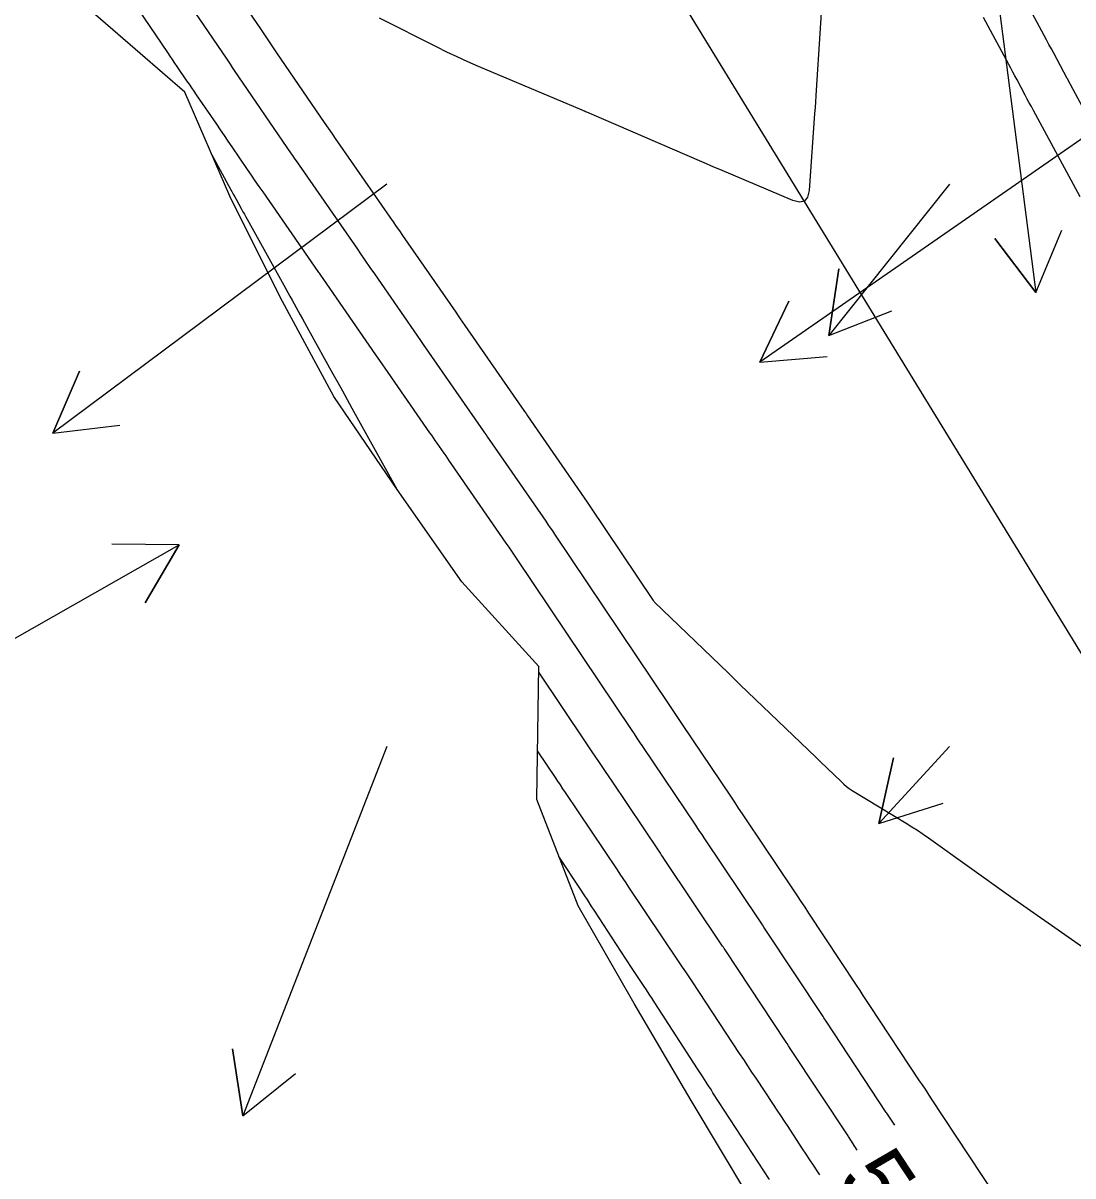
# Model space of a CAD drawing. Extents: x 954385 to 988206, y 1868364 to 1924553.
# Drawn here: x 956274.8 to 956368.1, y 1922130.7 to 1922233.3 of the extents above; entities that cross this region are included whole.
import ezdxf

# ---------------------------------------------------------------- set-up
doc = ezdxf.new("R2010")
doc.units = 0
for name, color, linetype in [('Default', 7, 'Continuous'), ('Ex_Contour Labels', 7, 'Continuous'), ('Ex_Major Contours', 7, 'Continuous'), ('Ex_Minor Contours', 7, 'Continuous'), ('Perimeter', 7, 'Continuous'), ('Slopes', 7, 'Continuous')]:
    doc.layers.add(name, color=color, linetype=linetype)

msp = doc.modelspace()

# ---------------------------------------------------------------- linework, layer by layer
at = {"layer": 'Default'}
msp.add_line((957221.14, 1920784.24), (956045.8, 1922705.18), dxfattribs=at)
at = {"layer": 'Ex_Major Contours'}
msp.add_lwpolyline([(956348.94, 1922133.03), (956348.15, 1922134.24), (956348.12, 1922134.28), (956342.97, 1922142.07), (956342.83, 1922142.29), (956342.69, 1922142.5), (956342.62, 1922142.61), (956342.55, 1922142.71), (956337.25, 1922150.75), (956337.18, 1922150.85), (956337.11, 1922150.96), (956337.04, 1922151.06), (956336.97, 1922151.17), (956331.75, 1922158.95), (956331.65, 1922159.11), (956331.54, 1922159.27), (956331.43, 1922159.44), (956331.32, 1922159.6), (956327.14, 1922165.83), (956326.55, 1922166.71), (956325.96, 1922167.58), (956325.37, 1922168.46), (956324.78, 1922169.34), (956320.63, 1922175.53), (956320.63, 1922175.54), (956320.63, 1922175.54)], dxfattribs=at)
at = {"layer": 'Ex_Minor Contours'}
for points in [[(956291.56, 1922239.09), (956295.88, 1922232.74), (956296.24, 1922232.21), (956296.6, 1922231.68), (956296.96, 1922231.16), (956297.32, 1922230.63), (956301.55, 1922224.43), (956301.9, 1922223.92), (956302.25, 1922223.42), (956302.59, 1922222.91), (956302.94, 1922222.41), (956307.39, 1922215.99), (956307.67, 1922215.58), (956307.95, 1922215.18), (956308.23, 1922214.78), (956308.51, 1922214.38), (956313.24, 1922207.54), (956313.45, 1922207.24), (956313.65, 1922206.95), (956313.85, 1922206.65), (956314.06, 1922206.36), (956319.1, 1922199.09), (956319.23, 1922198.9), (956319.36, 1922198.72), (956319.49, 1922198.53), (956319.62, 1922198.34), (956324.94, 1922190.64), (956324.99, 1922190.56), (956325.05, 1922190.47), (956325.1, 1922190.39), (956325.16, 1922190.31), (956330.78, 1922181.92), (956330.81, 1922181.88), (956330.84, 1922181.84), (956330.87, 1922181.81), (956330.91, 1922181.77), (956337.45, 1922175.46), (956337.72, 1922175.2), (956337.99, 1922174.94), (956338.26, 1922174.68), (956338.53, 1922174.42), (956345.26, 1922167.97), (956345.35, 1922167.87), (956345.45, 1922167.78), (956345.54, 1922167.69), (956345.63, 1922167.6), (956347.52, 1922165.77), (956347.75, 1922165.56), (956347.99, 1922165.37), (956348.23, 1922165.19), (956348.49, 1922165.02), (956353.29, 1922162.1), (956353.8, 1922161.79), (956354.3, 1922161.47), (956354.79, 1922161.13), (956355.28, 1922160.79), (956362.57, 1922155.59), (956362.86, 1922155.38), (956363.16, 1922155.17), (956363.45, 1922154.96), (956363.75, 1922154.76), (956370.45, 1922150.06)], [(956345.94, 1922237.42), (956345.29, 1922227.31), (956345.25, 1922226.79), (956345.22, 1922226.26), (956345.18, 1922225.74), (956345.14, 1922225.21), (956344.65, 1922218.38), (956344.52, 1922217.77), (956344.24, 1922217.42), (956343.79, 1922217.33), (956343.2, 1922217.49), (956336.72, 1922220.23), (956336.32, 1922220.4), (956335.92, 1922220.57), (956335.52, 1922220.75), (956335.12, 1922220.92), (956324.89, 1922225.34), (956324.79, 1922225.38), (956324.69, 1922225.42), (956324.59, 1922225.46), (956324.49, 1922225.51), (956315.27, 1922229.41), (956314.32, 1922229.83), (956313.38, 1922230.25), (956312.45, 1922230.69), (956311.53, 1922231.15), (956306.46, 1922233.7)], [(956288.08, 1922237.1), (956292.82, 1922230.14), (956293, 1922229.87), (956293.19, 1922229.6), (956293.38, 1922229.32), (956293.56, 1922229.05), (956298.62, 1922221.64), (956298.73, 1922221.48), (956298.83, 1922221.33), (956298.94, 1922221.17), (956299.05, 1922221.01), (956304.5, 1922213.15), (956304.56, 1922213.07), (956304.73, 1922212.82), (956305.62, 1922211.53), (956306.02, 1922210.96), (956310.12, 1922205.03), (956310.18, 1922204.94), (956310.24, 1922204.86), (956310.3, 1922204.77), (956310.36, 1922204.69), (956315.68, 1922197.01), (956315.81, 1922196.82), (956315.95, 1922196.63), (956316.08, 1922196.44), (956316.21, 1922196.24), (956321.24, 1922188.96), (956321.44, 1922188.67), (956321.63, 1922188.38), (956321.83, 1922188.09), (956322.03, 1922187.8), (956332.18, 1922172.65), (956332.48, 1922172.21), (956332.78, 1922171.76), (956333.08, 1922171.31), (956333.38, 1922170.87), (956337.66, 1922164.5), (956338.01, 1922163.97), (956338.36, 1922163.45), (956338.71, 1922162.92), (956339.06, 1922162.4), (956343.24, 1922156.16), (956343.59, 1922155.65), (956343.93, 1922155.13), (956344.27, 1922154.62), (956344.61, 1922154.1), (956348.85, 1922147.68), (956349.15, 1922147.23), (956349.44, 1922146.78), (956349.74, 1922146.33), (956350.03, 1922145.89), (956354.45, 1922139.2), (956354.7, 1922138.82), (956354.96, 1922138.43), (956355.21, 1922138.05), (956355.46, 1922137.66), (956365.68, 1922122.19)], [(956372.23, 1922219.75), (956367.69, 1922228.18), (956367.65, 1922228.26), (956367.6, 1922228.34), (956366.4, 1922230.59), (956366.19, 1922230.98), (956365.98, 1922231.37), (956365.77, 1922231.76), (956365.56, 1922232.15), (956363.71, 1922235.61)], [(956352.28, 1922135.23), (956351.57, 1922136.31), (956351.52, 1922136.38), (956346.16, 1922144.49), (956346.1, 1922144.59), (956346.03, 1922144.69), (956345.96, 1922144.8), (956345.89, 1922144.9), (956340.76, 1922152.68), (956340.64, 1922152.86), (956340.52, 1922153.05), (956340.4, 1922153.23), (956340.27, 1922153.41), (956335.32, 1922160.81), (956335.14, 1922161.08), (956334.95, 1922161.36), (956334.76, 1922161.64), (956334.58, 1922161.92), (956329.88, 1922168.92), (956329.62, 1922169.3), (956329.37, 1922169.67), (956329.12, 1922170.05), (956328.87, 1922170.42), (956318.7, 1922185.58), (956318.46, 1922185.94), (956318.22, 1922186.3), (956317.98, 1922186.65), (956317.73, 1922187.01), (956312.85, 1922194.08), (956312.69, 1922194.31), (956312.53, 1922194.54), (956312.38, 1922194.77), (956312.22, 1922195), (956311.58, 1922195.91), (956311.42, 1922196.14), (956311.27, 1922196.37), (956311.11, 1922196.6), (956310.95, 1922196.83), (956306.97, 1922202.57), (956306.9, 1922202.67), (956306.83, 1922202.77), (956306.76, 1922202.87), (956306.69, 1922202.97), (956306.34, 1922203.47), (956306.2, 1922203.67), (956306.13, 1922203.77), (956302.64, 1922208.82), (956302.04, 1922209.69), (956301.25, 1922210.83), (956301.19, 1922210.92), (956301.13, 1922211.01), (956301.07, 1922211.09), (956301.01, 1922211.18), (956296.11, 1922218.24), (956295.77, 1922218.74), (956295.42, 1922219.24), (956295.08, 1922219.74), (956294.73, 1922220.24), (956293.36, 1922222.25), (956293.02, 1922222.76), (956292.68, 1922223.26), (956292.34, 1922223.76), (956291.99, 1922224.26), (956290.21, 1922226.88), (956289.99, 1922227.2), (956289.78, 1922227.51), (956289.56, 1922227.82), (956289.35, 1922228.14), (956288.49, 1922229.39), (956288.28, 1922229.71), (956288.07, 1922230.02), (956287.85, 1922230.33), (956287.64, 1922230.65), (956285, 1922234.52)], [(956368.74, 1922217.8), (956364.6, 1922225.49), (956364.42, 1922225.83), (956364.23, 1922226.17), (956364.05, 1922226.51), (956363.87, 1922226.85), (956363.14, 1922228.22), (956362.95, 1922228.56), (956362.77, 1922228.9), (956362.59, 1922229.24), (956362.41, 1922229.58), (956360.17, 1922233.75)], [(956291.57, 1922221.53), (956293.22, 1922218.49), (956293.35, 1922218.27), (956293.47, 1922218.04), (956293.59, 1922217.82), (956293.71, 1922217.6), (956294.21, 1922216.71), (956294.33, 1922216.49), (956294.45, 1922216.26), (956294.58, 1922216.04), (956294.7, 1922215.82), (956297.95, 1922209.95), (956298.14, 1922209.62), (956298.32, 1922209.29), (956298.5, 1922208.96), (956298.69, 1922208.63), (956299.42, 1922207.3), (956299.61, 1922206.97), (956299.79, 1922206.64), (956299.97, 1922206.31), (956300.16, 1922205.98), (956302.33, 1922202.07), (956302.75, 1922201.3), (956303.18, 1922200.54), (956303.6, 1922199.78), (956304.02, 1922199.01), (956308.02, 1922191.81)], [(956345.61, 1922130.83), (956345.37, 1922131.19), (956345.05, 1922131.68), (956344.72, 1922132.17), (956344.4, 1922132.66), (956344.07, 1922133.15), (956342.78, 1922135.11), (956342.46, 1922135.6), (956342.13, 1922136.09), (956341.81, 1922136.58), (956341.48, 1922137.07), (956339.94, 1922139.41), (956339.57, 1922139.97), (956339.21, 1922140.52), (956338.84, 1922141.07), (956338.47, 1922141.63), (956334.28, 1922147.99), (956333.99, 1922148.43), (956333.69, 1922148.87), (956333.4, 1922149.31), (956333.11, 1922149.75), (956328.64, 1922156.41), (956328.38, 1922156.8), (956328.13, 1922157.19), (956327.87, 1922157.57), (956327.61, 1922157.96), (956322.99, 1922164.84), (956322.77, 1922165.17), (956322.55, 1922165.5), (956322.33, 1922165.83), (956322.11, 1922166.15), (956320.56, 1922168.46), (956320.56, 1922168.47), (956320.55, 1922168.48), (956320.55, 1922168.49), (956320.54, 1922168.5), (956320.52, 1922168.56)], [(956341.13, 1922130.4), (956336.11, 1922138.13), (956336, 1922138.31), (956335.88, 1922138.49), (956335.77, 1922138.66), (956335.66, 1922138.84), (956335.2, 1922139.55), (956335.08, 1922139.72), (956334.97, 1922139.9), (956334.86, 1922140.08), (956334.74, 1922140.25), (956330.95, 1922146.11), (956330.7, 1922146.5), (956330.45, 1922146.88), (956330.2, 1922147.27), (956329.94, 1922147.65), (956328.94, 1922149.19), (956328.43, 1922149.96), (956327.93, 1922150.73), (956325.6, 1922154.28), (956325.28, 1922154.76), (956324.97, 1922155.25), (956324.65, 1922155.74), (956324.33, 1922156.23), (956322.41, 1922159.15)]]:
    msp.add_lwpolyline(points, dxfattribs=at)
at = {"layer": 'Perimeter'}
msp.add_lwpolyline([(956339.31, 1922128.86), (956334.16, 1922137.43), (956329.09, 1922146.06), (956324.12, 1922154.74), (956320.45, 1922164.21), (956320.64, 1922176.05), (956313.77, 1922183.57), (956308.03, 1922191.79), (956302.4, 1922200.06), (956297.64, 1922208.88), (956293.16, 1922217.86), (956289.15, 1922227.13), (956281.23, 1922234)], dxfattribs=at)
at = {"layer": 'Slopes'}
for points in [[(956507.13, 1922318.93), (956340.28, 1922203.1), (956342.84, 1922208.53), (956340.28, 1922203.1), (956346.26, 1922203.6)], [(956357.13, 1922268.93), (956364.8, 1922209.31), (956361.16, 1922214.09), (956364.8, 1922209.31), (956367.12, 1922214.85)], [(956307.13, 1922218.93), (956277.43, 1922196.8), (956279.81, 1922202.31), (956277.43, 1922196.8), (956283.39, 1922197.5)], [(956357.13, 1922218.93), (956346.42, 1922205.47), (956347.31, 1922211.4), (956346.42, 1922205.47), (956352, 1922207.67)], [(956257.13, 1922168.93), (956288.66, 1922186.87), (956285.63, 1922181.7), (956288.66, 1922186.87), (956282.66, 1922186.91)], [(956307.13, 1922168.93), (956294.31, 1922136.08), (956293.41, 1922142.02), (956294.31, 1922136.08), (956299, 1922139.83)], [(956357.13, 1922168.93), (956350.86, 1922162.06), (956352.15, 1922167.92), (956350.86, 1922162.06), (956356.58, 1922163.87)]]:
    msp.add_lwpolyline(points, dxfattribs=at)

# ---------------------------------------------------------------- texts
at = {"layer": 'Ex_Contour Labels'}
msp.add_text('555', height=6, rotation=303.43, dxfattribs=at).set_placement((956347.03, 1922130.49))

doc.saveas('drawing.dxf')
